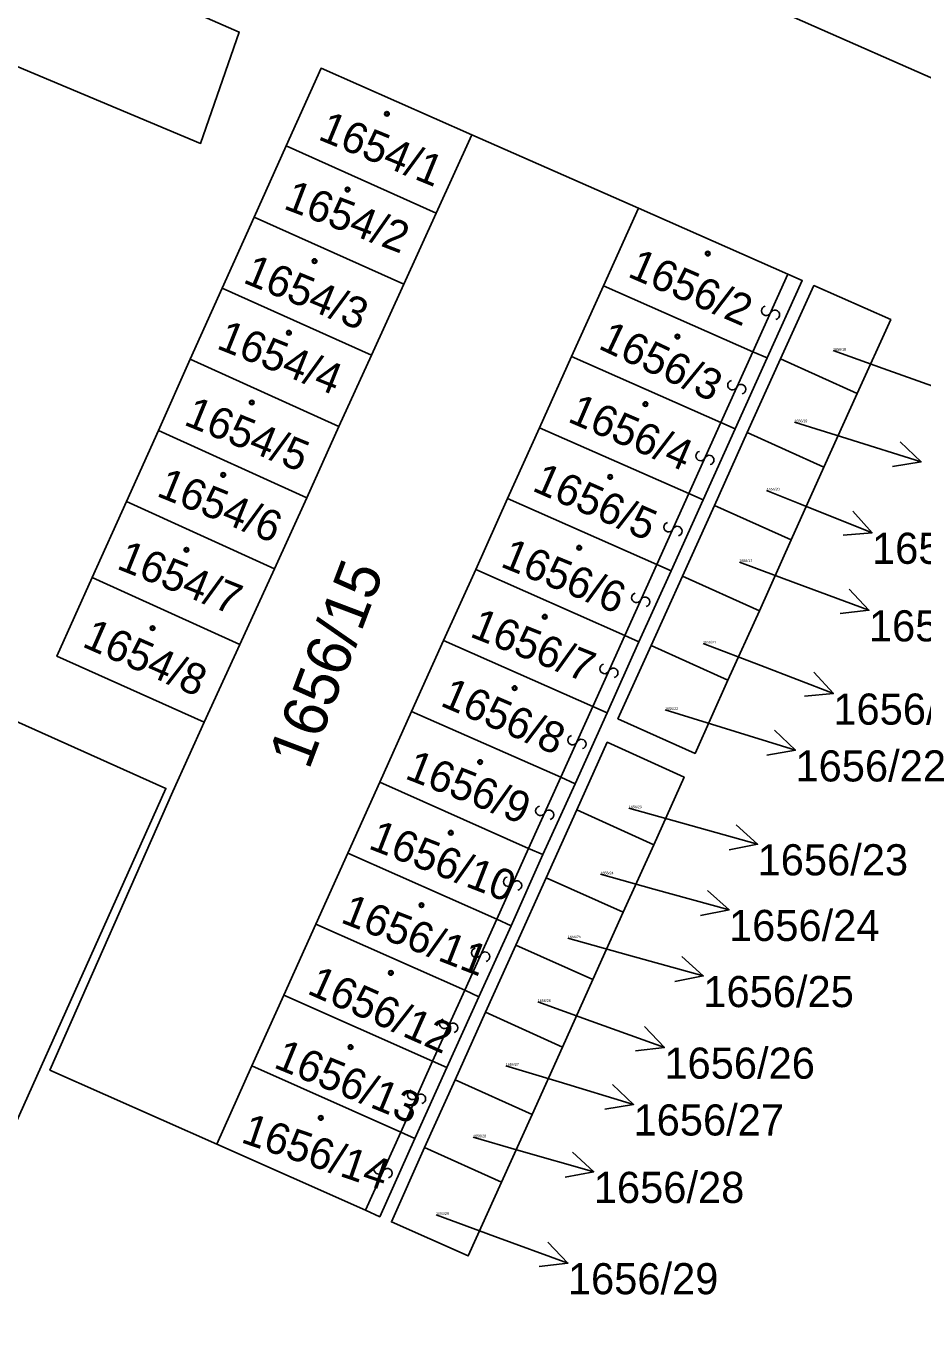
# Model space of a CAD drawing. Extents: x -596024 to -594475, y -1163820 to -1161957.
# Drawn here: x -595658.7 to -595624.2, y -1162105.4 to -1162054.6 of the extents above; entities that cross this region are included whole.
import ezdxf

# ---------------------------------------------------------------- set-up
doc = ezdxf.new("R2010")
doc.units = 0
for name, color, linetype in [('Level 1', 7, 'Continuous'), ('Level 13', 7, 'Continuous'), ('Level 3', 7, 'Continuous'), ('Level 4', 7, 'Continuous'), ('Level 5', 7, 'Continuous'), ('Level 57', 7, 'Continuous'), ('Level 60', 7, 'Continuous'), ('Vrstva 60', 7, 'Continuous')]:
    doc.layers.add(name, color=color, linetype=linetype)

msp = doc.modelspace()

# ---------------------------------------------------------------- linework, layer by layer
at = {"layer": 'Level 1'}
for points in [[(-595605.47, -1162064.69), (-595646.62, -1162046.56)], [(-595669.16, -1162051.9), (-595666.53, -1162053.03), (-595651.98, -1162059.14), (-595650.49, -1162054.85), (-595667.27, -1162047.5)], [(-595648.69, -1162059.23), (-595647.34, -1162056.24), (-595641.53, -1162058.81)], [(-595641.53, -1162058.81), (-595642.9, -1162061.83)], [(-595641.53, -1162058.81), (-595635.11, -1162061.64)], [(-595649.92, -1162061.98), (-595648.69, -1162059.23)], [(-595642.9, -1162061.83), (-595648.69, -1162059.23)], [(-595651.15, -1162064.72), (-595649.92, -1162061.98)], [(-595644.15, -1162064.57), (-595649.92, -1162061.98)], [(-595642.9, -1162061.83), (-595644.15, -1162064.57)], [(-595636.46, -1162064.63), (-595635.11, -1162061.64)], [(-595635.11, -1162061.64), (-595629.35, -1162064.18)], [(-595629.35, -1162064.18), (-595628.8, -1162064.43), (-595630.15, -1162067.41)], [(-595652.38, -1162067.46), (-595651.15, -1162064.72)], [(-595645.4, -1162067.31), (-595651.15, -1162064.72)], [(-595644.15, -1162064.57), (-595645.4, -1162067.31)], [(-595636.46, -1162064.63), (-595637.69, -1162067.36)], [(-595630.7, -1162067.17), (-595636.46, -1162064.63)], [(-595629.64, -1162067.45), (-595628.35, -1162064.62), (-595625.39, -1162065.93), (-595626.68, -1162068.78)], [(-595653.61, -1162070.21), (-595652.38, -1162067.46)], [(-595646.65, -1162070.05), (-595652.38, -1162067.46)], [(-595645.4, -1162067.31), (-595646.65, -1162070.05)], [(-595638.92, -1162070.1), (-595637.69, -1162067.36)], [(-595637.69, -1162067.36), (-595631.93, -1162069.9)], [(-595631.38, -1162070.15), (-595630.15, -1162067.41)], [(-595629.64, -1162067.45), (-595630.92, -1162070.28)], [(-595630.15, -1162067.41), (-595630.7, -1162067.17)], [(-595626.68, -1162068.78), (-595629.64, -1162067.45)], [(-595627.96, -1162071.62), (-595626.68, -1162068.78)], [(-595646.65, -1162070.05), (-595647.89, -1162072.8)], [(-595638.92, -1162070.1), (-595640.15, -1162072.83)], [(-595633.17, -1162072.64), (-595638.92, -1162070.1)], [(-595631.93, -1162069.9), (-595631.38, -1162070.15)], [(-595654.84, -1162072.95), (-595653.61, -1162070.21)], [(-595647.89, -1162072.8), (-595653.61, -1162070.21)], [(-595631.38, -1162070.15), (-595632.62, -1162072.88)], [(-595632.18, -1162073.1), (-595630.92, -1162070.28)], [(-595630.92, -1162070.28), (-595627.96, -1162071.62)], [(-595627.96, -1162071.62), (-595629.22, -1162074.43)], [(-595632.62, -1162072.88), (-595633.17, -1162072.64)], [(-595656.16, -1162075.88), (-595654.84, -1162072.95)], [(-595649.14, -1162075.54), (-595654.84, -1162072.95)], [(-595647.89, -1162072.8), (-595649.14, -1162075.54)], [(-595641.38, -1162075.57), (-595640.15, -1162072.83)], [(-595640.15, -1162072.83), (-595634.4, -1162075.37)], [(-595633.85, -1162075.62), (-595632.62, -1162072.88)], [(-595632.18, -1162073.1), (-595633.41, -1162075.83)], [(-595632.18, -1162073.1), (-595629.22, -1162074.43)], [(-595629.22, -1162074.43), (-595630.45, -1162077.16)], [(-595649.14, -1162075.54), (-595650.47, -1162078.46)], [(-595641.38, -1162075.57), (-595642.62, -1162078.3)], [(-595635.63, -1162078.11), (-595641.38, -1162075.57)], [(-595633.85, -1162075.62), (-595635.09, -1162078.36)], [(-595634.4, -1162075.37), (-595633.85, -1162075.62)], [(-595656.16, -1162075.88), (-595657.52, -1162078.91), (-595651.84, -1162081.46)], [(-595650.47, -1162078.46), (-595656.16, -1162075.88)], [(-595634.62, -1162078.5), (-595633.41, -1162075.83)], [(-595630.45, -1162077.16), (-595633.41, -1162075.83)], [(-595677.73, -1162097.6), (-595668.55, -1162077.17), (-595653.32, -1162084.01), (-595662.49, -1162104.44), (-595677.73, -1162097.6)], [(-595630.45, -1162077.16), (-595631.66, -1162079.83)], [(-595635.09, -1162078.36), (-595635.63, -1162078.11)], [(-595650.47, -1162078.46), (-595651.84, -1162081.46)], [(-595643.85, -1162081.04), (-595642.62, -1162078.3)], [(-595642.62, -1162078.3), (-595636.87, -1162080.85)], [(-595636.32, -1162081.09), (-595635.09, -1162078.36)], [(-595634.62, -1162078.5), (-595635.9, -1162081.32), (-595632.93, -1162082.66), (-595631.66, -1162079.83)], [(-595631.66, -1162079.83), (-595634.62, -1162078.5)], [(-595643.85, -1162081.04), (-595645.08, -1162083.77)], [(-595638.1, -1162083.58), (-595643.85, -1162081.04)], [(-595636.32, -1162081.09), (-595637.55, -1162083.83)], [(-595636.87, -1162080.85), (-595636.32, -1162081.09)], [(-595651.84, -1162081.46), (-595653.05, -1162084.13), (-595657.79, -1162094.87), (-595651.36, -1162097.72)], [(-595637.48, -1162084.84), (-595636.31, -1162082.23), (-595633.35, -1162083.57), (-595634.52, -1162086.18)], [(-595646.31, -1162086.51), (-595645.08, -1162083.77)], [(-595645.08, -1162083.77), (-595639.34, -1162086.32)], [(-595637.55, -1162083.83), (-595638.1, -1162083.58)], [(-595638.79, -1162086.56), (-595637.55, -1162083.83)], [(-595637.48, -1162084.84), (-595638.66, -1162087.45)], [(-595634.52, -1162086.18), (-595637.48, -1162084.84)], [(-595639.34, -1162086.32), (-595638.79, -1162086.56)], [(-595635.7, -1162088.78), (-595634.52, -1162086.18)], [(-595646.31, -1162086.51), (-595647.54, -1162089.24)], [(-595640.57, -1162089.05), (-595646.31, -1162086.51)], [(-595638.79, -1162086.56), (-595640.02, -1162089.3)], [(-595639.83, -1162090.05), (-595638.66, -1162087.45)], [(-595638.66, -1162087.45), (-595635.7, -1162088.78)], [(-595635.7, -1162088.78), (-595636.87, -1162091.38)], [(-595648.77, -1162091.98), (-595647.54, -1162089.24)], [(-595647.54, -1162089.24), (-595641.8, -1162091.79)], [(-595641.26, -1162092.04), (-595640.02, -1162089.3)], [(-595640.02, -1162089.3), (-595640.57, -1162089.05)], [(-595639.83, -1162090.05), (-595641, -1162092.64)], [(-595636.87, -1162091.38), (-595639.83, -1162090.05)], [(-595638.04, -1162093.98), (-595636.87, -1162091.38)], [(-595641.8, -1162091.79), (-595641.26, -1162092.04)], [(-595648.77, -1162091.98), (-595650.01, -1162094.71)], [(-595643.04, -1162094.53), (-595648.77, -1162091.98)], [(-595641.26, -1162092.04), (-595642.49, -1162094.77)], [(-595642.17, -1162095.24), (-595641, -1162092.64)], [(-595641, -1162092.64), (-595638.04, -1162093.98)], [(-595638.04, -1162093.98), (-595639.21, -1162096.58)], [(-595650.01, -1162094.71), (-595651.36, -1162097.72)], [(-595650.01, -1162094.71), (-595644.27, -1162097.26)], [(-595643.72, -1162097.51), (-595642.49, -1162094.77)], [(-595642.49, -1162094.77), (-595643.04, -1162094.53)], [(-595642.17, -1162095.24), (-595643.35, -1162097.85)], [(-595639.21, -1162096.58), (-595642.17, -1162095.24)], [(-595639.21, -1162096.58), (-595640.39, -1162099.19)], [(-595645.63, -1162100.27), (-595645.08, -1162100.52), (-595643.72, -1162097.51)], [(-595644.27, -1162097.26), (-595643.72, -1162097.51)], [(-595651.36, -1162097.72), (-595645.63, -1162100.27)], [(-595640.39, -1162099.19), (-595641.67, -1162102.03), (-595644.63, -1162100.72), (-595643.35, -1162097.85)], [(-595643.35, -1162097.85), (-595640.39, -1162099.19)]]:
    msp.add_lwpolyline(points, dxfattribs=at)
at = {"layer": 'Level 13'}
for centre, start, end in [((-595630.187, -1162065.593), 103.0733, 335.1713), ((-595629.853, -1162065.746), 282.8589, 155.4489), ((-595631.487, -1162068.463), 103.1188, 335.2168), ((-595631.153, -1162068.616), 282.9044, 155.4944), ((-595632.717, -1162071.192), 103.0234, 335.1214), ((-595632.383, -1162071.347), 282.8089, 155.3989), ((-595633.947, -1162073.933), 103.1188, 335.2168), ((-595633.613, -1162074.086), 282.9044, 155.4944), ((-595635.188, -1162076.663), 103.1972, 335.2952), ((-595634.852, -1162076.816), 282.9827, 155.5727), ((-595636.417, -1162079.402), 103.0234, 335.1214), ((-595636.083, -1162079.557), 282.8089, 155.3989), ((-595637.647, -1162082.143), 103.1188, 335.2168), ((-595637.313, -1162082.296), 282.9044, 155.4944), ((-595638.887, -1162084.872), 103.0234, 335.1214), ((-595638.553, -1162085.027), 282.8089, 155.3989), ((-595640.127, -1162087.603), 103.1188, 335.2168), ((-595639.793, -1162087.756), 282.9044, 155.4944), ((-595641.358, -1162090.343), 103.1972, 335.2952), ((-595641.022, -1162090.496), 282.9827, 155.5727), ((-595642.587, -1162093.082), 103.0234, 335.1214), ((-595642.253, -1162093.237), 282.8089, 155.3989), ((-595643.827, -1162095.823), 103.1188, 335.2168), ((-595643.493, -1162095.976), 282.9044, 155.4944), ((-595645.117, -1162098.693), 103.058, 335.156), ((-595644.783, -1162098.847), 282.8435, 155.4335)]:
    msp.add_arc(centre, 0.184, start, end, dxfattribs=at)
at = {"layer": 'Level 3'}
for points in [[(-595630.7, -1162067.17), (-595629.35, -1162064.18)], [(-595631.93, -1162069.9), (-595630.7, -1162067.17)], [(-595633.17, -1162072.64), (-595631.93, -1162069.9)], [(-595634.4, -1162075.37), (-595633.17, -1162072.64)], [(-595635.63, -1162078.11), (-595634.4, -1162075.37)], [(-595636.87, -1162080.85), (-595635.63, -1162078.11)], [(-595638.1, -1162083.58), (-595636.87, -1162080.85)], [(-595639.34, -1162086.32), (-595638.1, -1162083.58)], [(-595640.57, -1162089.05), (-595639.34, -1162086.32)], [(-595641.8, -1162091.79), (-595640.57, -1162089.05)], [(-595643.04, -1162094.53), (-595641.8, -1162091.79)], [(-595644.27, -1162097.26), (-595643.04, -1162094.53)], [(-595645.63, -1162100.27), (-595644.27, -1162097.26)]]:
    msp.add_lwpolyline(points, dxfattribs=at)
at = {"layer": 'Level 5'}
for centre, radius in [((-595644.8, -1162058), 0.09), ((-595644.8, -1162058), 0.0521), ((-595646.32, -1162060.92), 0.09), ((-595646.32, -1162060.92), 0.0521), ((-595632.44, -1162063.39), 0.09), ((-595632.44, -1162063.39), 0.0521), ((-595647.59, -1162063.68), 0.09), ((-595647.59, -1162063.68), 0.0521), ((-595648.58, -1162066.44), 0.09), ((-595648.58, -1162066.44), 0.0521), ((-595633.61, -1162066.59), 0.09), ((-595633.61, -1162066.59), 0.0521), ((-595650.01, -1162069.13), 0.09), ((-595650.01, -1162069.13), 0.0521), ((-595634.84, -1162069.19), 0.09), ((-595634.84, -1162069.19), 0.0521), ((-595651.11, -1162071.92), 0.09), ((-595651.11, -1162071.92), 0.0521), ((-595636.2, -1162072), 0.09), ((-595636.2, -1162072), 0.0521), ((-595637.39, -1162074.73), 0.09), ((-595637.39, -1162074.73), 0.0521), ((-595652.53, -1162074.81), 0.09), ((-595652.53, -1162074.81), 0.0521), ((-595638.72, -1162077.39), 0.09), ((-595638.72, -1162077.39), 0.0521), ((-595653.83, -1162077.83), 0.09), ((-595653.83, -1162077.83), 0.0521), ((-595639.88, -1162080.14), 0.09), ((-595639.88, -1162080.14), 0.0521), ((-595641.21, -1162082.99), 0.09), ((-595641.21, -1162082.99), 0.0521), ((-595642.34, -1162085.72), 0.09), ((-595642.34, -1162085.72), 0.0521), ((-595643.47, -1162088.51), 0.09), ((-595643.47, -1162088.51), 0.0521), ((-595644.65, -1162091.12), 0.09), ((-595644.65, -1162091.12), 0.0521), ((-595646.2, -1162093.98), 0.09), ((-595646.2, -1162093.98), 0.0521), ((-595647.35, -1162096.71), 0.09), ((-595647.35, -1162096.71), 0.0521)]:
    msp.add_circle(centre, radius, dxfattribs=at)
at = {"layer": 'Level 57'}
for p, q in [((-595627.61, -1162067.13), (-595625.685, -1162067.819)), ((-595625.685, -1162067.819), (-595622.86, -1162068.83)), ((-595629.1, -1162069.89), (-595627.083, -1162070.523)), ((-595627.083, -1162070.523), (-595624.22, -1162071.42)), ((-595630.17, -1162072.52), (-595628.894, -1162073.032)), ((-595628.894, -1162073.032), (-595626.11, -1162074.15)), ((-595631.22, -1162075.28), (-595629.041, -1162076.092)), ((-595629.041, -1162076.092), (-595626.23, -1162077.14)), ((-595632.62, -1162078.42), (-595630.4, -1162079.273)), ((-595630.4, -1162079.273), (-595627.6, -1162080.35)), ((-595634.08, -1162080.98), (-595631.925, -1162081.65)), ((-595631.925, -1162081.65), (-595629.06, -1162082.54)), ((-595635.48, -1162084.77), (-595633.409, -1162085.35)), ((-595633.409, -1162085.35), (-595630.52, -1162086.16)), ((-595636.57, -1162087.32), (-595634.511, -1162087.89)), ((-595634.511, -1162087.89), (-595631.62, -1162088.69)), ((-595637.83, -1162089.78), (-595635.499, -1162090.432)), ((-595635.499, -1162090.432), (-595632.61, -1162091.24)), ((-595638.99, -1162092.24), (-595636.932, -1162092.982)), ((-595636.932, -1162092.982), (-595634.11, -1162094)), ((-595640.22, -1162094.7), (-595638.171, -1162095.32)), ((-595638.171, -1162095.32), (-595635.3, -1162096.19)), ((-595641.48, -1162097.46), (-595639.714, -1162097.965)), ((-595639.714, -1162097.965), (-595636.83, -1162098.79)), ((-595642.91, -1162100.45), (-595640.647, -1162101.279)), ((-595640.647, -1162101.279), (-595637.83, -1162102.31))]:
    msp.add_line(p, q, dxfattribs=at)
for points in [[(-595625.025, -1162070.644), (-595624.22, -1162071.42), (-595625.324, -1162071.598)], [(-595626.852, -1162073.313), (-595626.11, -1162074.15), (-595627.224, -1162074.241)], [(-595626.992, -1162076.322), (-595626.23, -1162077.14), (-595627.342, -1162077.259)], [(-595628.354, -1162079.524), (-595627.6, -1162080.35), (-595628.713, -1162080.457)], [(-595629.867, -1162081.766), (-595629.06, -1162082.54), (-595630.163, -1162082.721)], [(-595631.348, -1162085.408), (-595630.52, -1162086.16), (-595631.618, -1162086.371)], [(-595632.45, -1162087.942), (-595631.62, -1162088.69), (-595632.717, -1162088.905)], [(-595633.438, -1162090.489), (-595632.61, -1162091.24), (-595633.708, -1162091.452)], [(-595634.881, -1162093.19), (-595634.11, -1162094), (-595635.22, -1162094.131)], [(-595636.112, -1162095.421), (-595635.3, -1162096.19), (-595636.402, -1162096.378)], [(-595637.654, -1162098.034), (-595636.83, -1162098.79), (-595637.929, -1162098.996)], [(-595638.597, -1162101.497), (-595637.83, -1162102.31), (-595638.941, -1162102.436)]]:
    msp.add_lwpolyline(points, dxfattribs=at)
at = {"layer": 'Level 60'}
msp.add_lwpolyline([(-595698.23, -1162081.48), (-595688.29, -1162059.74), (-595687.27, -1162058.23), (-595685.95, -1162057.58), (-595683.76, -1162058.04), (-595673.56, -1162062.13), (-595669.16, -1162051.9), (-595666.53, -1162053.03), (-595651.98, -1162059.14), (-595650.49, -1162054.85), (-595667.27, -1162047.5), (-595664.46, -1162040.96), (-595663.57, -1162041.38), (-595662.76, -1162040.03), (-595661.92, -1162040.41), (-595661.68, -1162039.89), (-595653.01, -1162043.65), (-595648.38, -1162045.78), (-595646.62, -1162046.56), (-595605.47, -1162064.69), (-595636.59, -1162139.13), (-595651.51, -1162132.01), (-595692.37, -1162113.74), (-595703.38, -1162138.38)], dxfattribs=at)
for points in [[(-595650.49, -1162054.85), (-595651.98, -1162059.14), (-595666.53, -1162053.03), (-595669.16, -1162051.9), (-595675.04, -1162049.39), (-595673.08, -1162044.96), (-595667.27, -1162047.5)], [(-595653.05, -1162084.13), (-595657.79, -1162094.87), (-595651.36, -1162097.72), (-595645.63, -1162100.27), (-595645.08, -1162100.52), (-595643.72, -1162097.51), (-595642.49, -1162094.77), (-595641.26, -1162092.04), (-595640.02, -1162089.3), (-595638.79, -1162086.56), (-595637.55, -1162083.83), (-595636.32, -1162081.09), (-595635.09, -1162078.36), (-595633.85, -1162075.62), (-595632.62, -1162072.88), (-595631.38, -1162070.15), (-595630.15, -1162067.41), (-595628.8, -1162064.43), (-595629.35, -1162064.18), (-595635.11, -1162061.64), (-595641.53, -1162058.81), (-595647.34, -1162056.24), (-595648.69, -1162059.23), (-595649.92, -1162061.98), (-595651.15, -1162064.72), (-595652.38, -1162067.46), (-595653.61, -1162070.21), (-595654.84, -1162072.95), (-595656.16, -1162075.88), (-595657.52, -1162078.91), (-595651.84, -1162081.46)], [(-595648.69, -1162059.23), (-595647.34, -1162056.24), (-595641.53, -1162058.81), (-595642.9, -1162061.83)], [(-595657.79, -1162094.87), (-595653.05, -1162084.13), (-595651.84, -1162081.46), (-595650.47, -1162078.46), (-595649.14, -1162075.54), (-595647.89, -1162072.8), (-595646.65, -1162070.05), (-595645.4, -1162067.31), (-595644.15, -1162064.57), (-595642.9, -1162061.83), (-595641.53, -1162058.81), (-595635.11, -1162061.64), (-595636.46, -1162064.63), (-595637.69, -1162067.36), (-595638.92, -1162070.1), (-595640.15, -1162072.83), (-595641.38, -1162075.57), (-595642.62, -1162078.3), (-595643.85, -1162081.04), (-595645.08, -1162083.77), (-595646.31, -1162086.51), (-595647.54, -1162089.24), (-595648.77, -1162091.98), (-595650.01, -1162094.71), (-595651.36, -1162097.72)], [(-595649.92, -1162061.98), (-595648.69, -1162059.23), (-595642.9, -1162061.83), (-595644.15, -1162064.57)], [(-595651.15, -1162064.72), (-595649.92, -1162061.98), (-595644.15, -1162064.57), (-595645.4, -1162067.31)], [(-595635.11, -1162061.64), (-595629.35, -1162064.18), (-595628.8, -1162064.43), (-595630.15, -1162067.41), (-595630.7, -1162067.17), (-595636.46, -1162064.63)], [(-595652.38, -1162067.46), (-595651.15, -1162064.72), (-595645.4, -1162067.31), (-595646.65, -1162070.05)], [(-595630.7, -1162067.17), (-595630.15, -1162067.41), (-595631.38, -1162070.15), (-595631.93, -1162069.9), (-595637.69, -1162067.36), (-595636.46, -1162064.63)], [(-595630.45, -1162077.16), (-595629.22, -1162074.43), (-595627.96, -1162071.62), (-595626.68, -1162068.78), (-595625.39, -1162065.93), (-595628.35, -1162064.62), (-595629.64, -1162067.45), (-595630.92, -1162070.28), (-595632.18, -1162073.1), (-595633.41, -1162075.83), (-595634.62, -1162078.5), (-595635.9, -1162081.32), (-595632.93, -1162082.66), (-595631.66, -1162079.83)], [(-595628.35, -1162064.62), (-595625.39, -1162065.93), (-595626.68, -1162068.78), (-595629.64, -1162067.45)], [(-595653.61, -1162070.21), (-595652.38, -1162067.46), (-595646.65, -1162070.05), (-595647.89, -1162072.8)], [(-595637.69, -1162067.36), (-595631.93, -1162069.9), (-595631.38, -1162070.15), (-595632.62, -1162072.88), (-595633.17, -1162072.64), (-595638.92, -1162070.1)], [(-595629.64, -1162067.45), (-595626.68, -1162068.78), (-595627.96, -1162071.62), (-595630.92, -1162070.28)], [(-595633.17, -1162072.64), (-595632.62, -1162072.88), (-595633.85, -1162075.62), (-595634.4, -1162075.37), (-595640.15, -1162072.83), (-595638.92, -1162070.1)], [(-595654.84, -1162072.95), (-595653.61, -1162070.21), (-595647.89, -1162072.8), (-595649.14, -1162075.54)], [(-595629.22, -1162074.43), (-595632.18, -1162073.1), (-595630.92, -1162070.28), (-595627.96, -1162071.62)], [(-595656.16, -1162075.88), (-595654.84, -1162072.95), (-595649.14, -1162075.54), (-595650.47, -1162078.46)], [(-595640.15, -1162072.83), (-595634.4, -1162075.37), (-595633.85, -1162075.62), (-595635.09, -1162078.36), (-595635.63, -1162078.11), (-595641.38, -1162075.57)], [(-595632.18, -1162073.1), (-595629.22, -1162074.43), (-595630.45, -1162077.16), (-595633.41, -1162075.83)], [(-595635.63, -1162078.11), (-595635.09, -1162078.36), (-595636.32, -1162081.09), (-595636.87, -1162080.85), (-595642.62, -1162078.3), (-595641.38, -1162075.57)], [(-595657.52, -1162078.91), (-595656.16, -1162075.88), (-595650.47, -1162078.46), (-595651.84, -1162081.46)], [(-595633.41, -1162075.83), (-595630.45, -1162077.16), (-595631.66, -1162079.83), (-595634.62, -1162078.5)], [(-595668.55, -1162077.17), (-595677.73, -1162097.6), (-595662.49, -1162104.44), (-595653.32, -1162084.01)], [(-595677.73, -1162097.6), (-595668.55, -1162077.17), (-595653.32, -1162084.01), (-595662.49, -1162104.44)], [(-595642.62, -1162078.3), (-595636.87, -1162080.85), (-595636.32, -1162081.09), (-595637.55, -1162083.83), (-595638.1, -1162083.58), (-595643.85, -1162081.04)], [(-595634.62, -1162078.5), (-595631.66, -1162079.83), (-595632.93, -1162082.66), (-595635.9, -1162081.32)], [(-595638.1, -1162083.58), (-595637.55, -1162083.83), (-595638.79, -1162086.56), (-595639.34, -1162086.32), (-595645.08, -1162083.77), (-595643.85, -1162081.04)], [(-595633.35, -1162083.57), (-595636.31, -1162082.23), (-595637.48, -1162084.84), (-595638.66, -1162087.45), (-595639.83, -1162090.05), (-595641, -1162092.64), (-595642.17, -1162095.24), (-595643.35, -1162097.85), (-595644.63, -1162100.72), (-595641.67, -1162102.03), (-595640.39, -1162099.19), (-595639.21, -1162096.58), (-595638.04, -1162093.98), (-595636.87, -1162091.38), (-595635.7, -1162088.78), (-595634.52, -1162086.18)], [(-595636.31, -1162082.23), (-595633.35, -1162083.57), (-595634.52, -1162086.18), (-595637.48, -1162084.84)], [(-595645.08, -1162083.77), (-595639.34, -1162086.32), (-595638.79, -1162086.56), (-595640.02, -1162089.3), (-595640.57, -1162089.05), (-595646.31, -1162086.51)], [(-595637.48, -1162084.84), (-595634.52, -1162086.18), (-595635.7, -1162088.78), (-595638.66, -1162087.45)], [(-595640.57, -1162089.05), (-595640.02, -1162089.3), (-595641.26, -1162092.04), (-595641.8, -1162091.79), (-595647.54, -1162089.24), (-595646.31, -1162086.51)], [(-595638.66, -1162087.45), (-595635.7, -1162088.78), (-595636.87, -1162091.38), (-595639.83, -1162090.05)], [(-595647.54, -1162089.24), (-595641.8, -1162091.79), (-595641.26, -1162092.04), (-595642.49, -1162094.77), (-595643.04, -1162094.53), (-595648.77, -1162091.98)], [(-595639.83, -1162090.05), (-595636.87, -1162091.38), (-595638.04, -1162093.98), (-595641, -1162092.64)], [(-595643.04, -1162094.53), (-595642.49, -1162094.77), (-595643.72, -1162097.51), (-595644.27, -1162097.26), (-595650.01, -1162094.71), (-595648.77, -1162091.98)], [(-595641, -1162092.64), (-595638.04, -1162093.98), (-595639.21, -1162096.58), (-595642.17, -1162095.24)], [(-595645.63, -1162100.27), (-595651.36, -1162097.72), (-595650.01, -1162094.71), (-595644.27, -1162097.26), (-595643.72, -1162097.51), (-595645.08, -1162100.52)], [(-595642.17, -1162095.24), (-595639.21, -1162096.58), (-595640.39, -1162099.19), (-595643.35, -1162097.85)], [(-595643.35, -1162097.85), (-595640.39, -1162099.19), (-595641.67, -1162102.03), (-595644.63, -1162100.72)]]:
    msp.add_lwpolyline(points, close=True, dxfattribs=at)
at = {"layer": 'Vrstva 60'}
msp.add_lwpolyline([(-595646.62, -1162046.56), (-595605.47, -1162064.69), (-595572.78, -1161984.7)], dxfattribs=at)

# ---------------------------------------------------------------- texts
at = {"layer": 'Level 4'}
for s, height, rotation, p in [('1654/1', 1.2, 337.6888, (-595647.5, -1162058.97)), ('1654/2', 1.2, 339.0013, (-595648.83, -1162061.64)), ('1656/2', 1.2, 336.6103, (-595635.57, -1162064.26)), ('1654/3', 1.2, 337.6004, (-595650.39, -1162064.49)), ('1654/4', 1.2, 338.1986, (-595651.41, -1162067.03)), ('1656/3', 1.2, 334.7761, (-595636.7, -1162067.03)), ('1654/5', 1.2, 337.775, (-595652.67, -1162069.97)), ('1656/4', 1.2, 336.6858, (-595637.88, -1162069.85)), ('1656/5', 1.2, 336.2894, (-595639.25, -1162072.51)), ('1654/6', 1.2, 337.9128, (-595653.72, -1162072.72)), ('1654/7', 1.2, 338.0883, (-595655.26, -1162075.52)), ('1656/6', 1.2, 337.8197, (-595640.47, -1162075.44)), ('1656/15', 1.7, 69.291, (-595647.81, -1162083.33)), ('1656/7', 1.2, 338.3021, (-595641.65, -1162078.14)), ('1654/8', 1.2, 336.3058, (-595656.59, -1162078.52)), ('1656/8', 1.2, 336.755, (-595642.79, -1162080.8)), ('1656/9', 1.2, 338.5064, (-595644.15, -1162083.61)), ('1656/10', 1.2, 338.74, (-595645.56, -1162086.31)), ('1656/11', 1.2, 338.6942, (-595646.63, -1162089.16)), ('1656/12', 1.2, 335.9892, (-595647.92, -1162091.9)), ('1656/13', 1.2, 337.5902, (-595649.21, -1162094.75)), ('1656/14', 1.2, 341.1753, (-595650.47, -1162097.64))]:
    msp.add_text(s, height=height, rotation=rotation, dxfattribs=at).set_placement(p)
for s, p in [('1656/18', (-595627.61, -1162067.13)), ('1656/19', (-595629.1, -1162069.89)), ('1656/20', (-595630.17, -1162072.52)), ('1656/17', (-595631.22, -1162075.28)), ('1656/21', (-595632.62, -1162078.42)), ('1656/22', (-595634.08, -1162080.98)), ('1656/23', (-595635.48, -1162084.77)), ('1656/24', (-595636.57, -1162087.32)), ('1656/25', (-595637.83, -1162089.78)), ('1656/26', (-595638.99, -1162092.24)), ('1656/27', (-595640.22, -1162094.7)), ('1656/28', (-595641.48, -1162097.46)), ('1656/29', (-595642.91, -1162100.45))]:
    msp.add_text(s, height=0.1, dxfattribs=at).set_placement(p)
at = {"layer": 'Level 57'}
for s, p in [('1656/20', (-595626.11, -1162075.35)), ('1656/17', (-595626.23, -1162078.34)), ('1656/21', (-595627.6, -1162081.55)), ('1656/22', (-595629.06, -1162083.74)), ('1656/23', (-595630.52, -1162087.36)), ('1656/24', (-595631.62, -1162089.89)), ('1656/25', (-595632.61, -1162092.44)), ('1656/26', (-595634.11, -1162095.2)), ('1656/27', (-595635.3, -1162097.39)), ('1656/28', (-595636.83, -1162099.99)), ('1656/29', (-595637.83, -1162103.51))]:
    msp.add_text(s, height=1.2, dxfattribs=at).set_placement(p)

doc.saveas('drawing.dxf')
